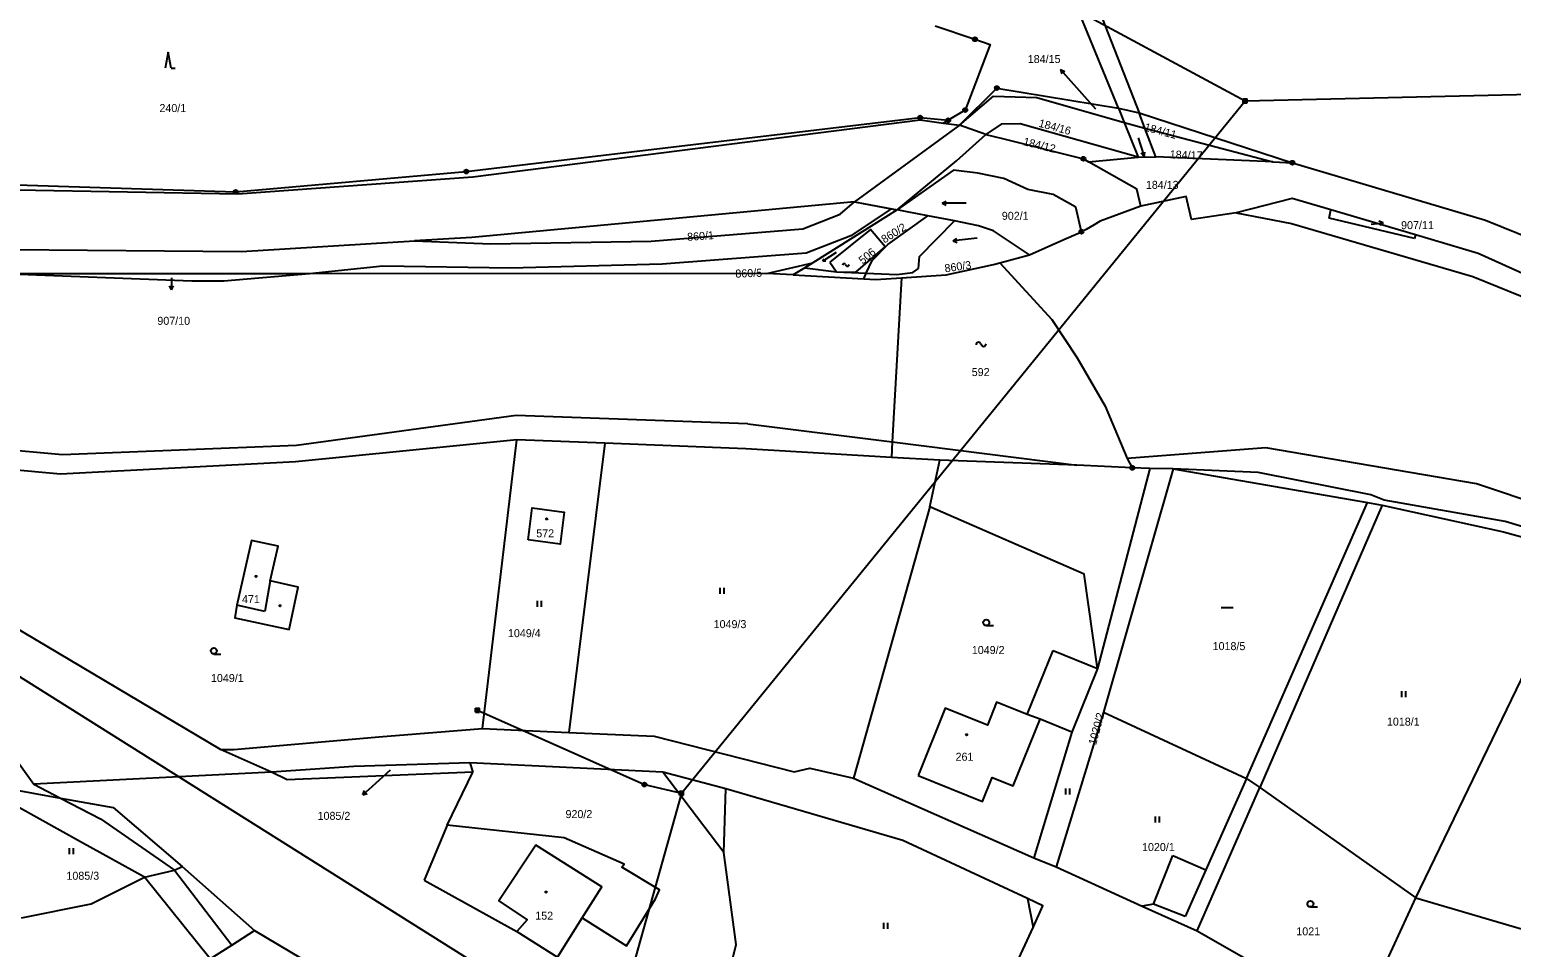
# Model space of a CAD drawing. Extents: x -745926 to -742978, y -968282 to -965689.
# Drawn here: x -744678.7 to -744493.5, y -967260.5 to -967145.7 of the extents above; entities that cross this region are included whole.
import ezdxf

# ---------------------------------------------------------------- set-up
doc = ezdxf.new("R2010")
doc.units = 0
for name, color, linetype in [('Hranice parcel', 7, 'Continuous'), ('Parcelní čísla', 7, 'Continuous'), ('Pop  PČ popisy', 7, 'Continuous'), ('Poz předměty', 7, 'Continuous'), ('Vnitřní kresba', 7, 'Continuous'), ('Věcná břemena k části', 7, 'Continuous'), ('Značky bodu BP', 7, 'Continuous'), ('Značky budov', 7, 'Continuous'), ('Značky kultur', 7, 'Continuous')]:
    doc.layers.add(name, color=color, linetype=linetype)

msp = doc.modelspace()

# ---------------------------------------------------------------- linework, layer by layer
at = {"layer": 'Hranice parcel'}
for p, q in [((-744542.61, -967155.54), (-744555.14, -967125.12)), ((-744562.49, -967157.65), (-744558.22, -967154.06)), ((-744558.22, -967154.06), (-744552.84, -967154.21)), ((-744552.84, -967154.21), (-744541.9, -967157.34)), ((-744567.4, -967156.72), (-744563.9, -967157.06)), ((-744542.61, -967155.54), (-744541.9, -967157.34)), ((-744540.04, -967156.14), (-744520.89, -967162.36)), ((-744539.31, -967158.05), (-744540.04, -967156.14)), ((-744563.9, -967157.06), (-744564.47, -967157.4)), ((-744564.47, -967157.4), (-744562.49, -967157.65)), ((-744559.2, -967158.83), (-744562.49, -967157.65)), ((-744540.18, -967161.66), (-744554.89, -967157.49)), ((-744541.9, -967157.34), (-744540.18, -967161.66)), ((-744541.9, -967157.34), (-744539.31, -967158.05)), ((-744539.31, -967158.05), (-744523.35, -967162.25)), ((-744537.94, -967161.62), (-744539.31, -967158.05)), ((-744540.18, -967161.66), (-744537.94, -967161.62)), ((-744523.35, -967162.25), (-744537.94, -967161.62)), ((-744523.35, -967162.25), (-744520.89, -967162.36)), ((-744577.41, -967168.8), (-744575.6, -967167.24)), ((-744575.6, -967167.24), (-744571.01, -967168.11)), ((-744547.25, -967170.99), (-744547.96, -967167.94)), ((-744571.01, -967168.11), (-744576.05, -967171.5)), ((-744571.01, -967168.11), (-744570.28, -967168.25)), ((-744563.12, -967169.65), (-744566.46, -967169)), ((-744516.28, -967169.29), (-744516.09, -967168.26)), ((-744505.63, -967171.85), (-744516.28, -967169.29)), ((-744505.51, -967171.39), (-744516.09, -967168.26)), ((-744505.51, -967171.39), (-744505.63, -967171.85)), ((-744630.58, -967172.14), (-744621.07, -967172.51)), ((-744634.54, -967175.31), (-744643.72, -967176.24)), ((-744557.45, -967174.89), (-744553.73, -967173.9)), ((-744643.72, -967176.24), (-744682.11, -967176.24)), ((-744658.4, -967177.18), (-744682.11, -967176.24)), ((-744654.4, -967177.18), (-744658.4, -967177.18)), ((-744643.72, -967176.24), (-744654.4, -967177.18)), ((-744583.27, -967176.4), (-744574.46, -967176.87)), ((-744622.11, -967233.12), (-744617.81, -967196.99)), ((-744606.82, -967197.43), (-744617.81, -967196.99)), ((-744606.82, -967197.43), (-744611.32, -967233.6)), ((-744538.71, -967200.61), (-744545.24, -967225.61)), ((-744535.79, -967200.62), (-744544.51, -967231.05)), ((-744538.71, -967200.61), (-744540.9, -967200.51)), ((-744535.79, -967200.62), (-744538.71, -967200.61)), ((-744509.68, -967205.16), (-744524.95, -967240.47)), ((-744505.48, -967254.29), (-744484.7, -967211.2)), ((-744544.51, -967231.05), (-744550.4, -967250.38)), ((-744622.11, -967233.12), (-744611.32, -967233.6)), ((-744648.47, -967238.55), (-744654.82, -967235.73)), ((-744599.54, -967238.55), (-744623.68, -967237.39)), ((-744623.68, -967237.39), (-744623.29, -967238.55)), ((-744575.72, -967239.29), (-744553.2, -967249.26)), ((-744532.8, -967258.4), (-744524.95, -967240.47)), ((-744524.95, -967240.47), (-744505.48, -967254.29)), ((-744553.2, -967249.26), (-744550.4, -967250.38)), ((-744512.64, -967269.9), (-744505.48, -967254.29)), ((-744505.48, -967254.29), (-744480.12, -967261.73)), ((-744612.72, -967261.69), (-744609.63, -967256.79)), ((-744532.8, -967258.4), (-744512.64, -967269.9))]:
    msp.add_line(p, q, dxfattribs=at)
for points in [[(-744541.05, -967102.88), (-744543.16, -967105.71), (-744552.35, -967124.59), (-744540.04, -967156.14)], [(-744761.31, -967116.64), (-744753.2, -967122.59), (-744734.47, -967141.12), (-744716.27, -967154.3), (-744701.42, -967160.58), (-744680.25, -967165.77), (-744652.66, -967166.26), (-744623.32, -967164.11), (-744567.41, -967157.02), (-744564.47, -967157.4)], [(-744752.98, -967122.18), (-744734.28, -967140.31), (-744715.85, -967153.73), (-744701.12, -967159.96), (-744680.29, -967165.13), (-744652.93, -967166.02), (-744624.12, -967163.47), (-744567.4, -967156.72)], [(-744758.97, -967128.01), (-744740.08, -967146.3), (-744720.61, -967160.28), (-744705.28, -967167.36), (-744681.07, -967173.2), (-744652.2, -967173.45), (-744630.58, -967172.14)], [(-744565.51, -967145.23), (-744560.56, -967146.93), (-744558.67, -967147.58), (-744561.78, -967155.78), (-744563.9, -967157.06)], [(-744562.49, -967157.65), (-744557.82, -967153.03), (-744542.61, -967155.54)], [(-744554.89, -967157.49), (-744557.27, -967157.56), (-744559.2, -967158.83)], [(-744559.2, -967158.83), (-744557.12, -967159.35), (-744547.01, -967161.87), (-744546.36, -967162.24)], [(-744546.36, -967162.24), (-744544.11, -967162.03), (-744540.18, -967161.66)], [(-744539.84, -967167.81), (-744540.35, -967165.66), (-744546.36, -967162.24)], [(-744520.89, -967162.36), (-744496.77, -967169.53), (-744466.08, -967181.95)], [(-744547.96, -967167.94), (-744550.78, -967166.32), (-744553.96, -967165.73), (-744556.93, -967164.33), (-744560.2, -967163.66), (-744563.23, -967163.28), (-744570.28, -967168.25)], [(-744575.6, -967167.24), (-744623.42, -967171.71), (-744630.58, -967172.14)], [(-744539.84, -967167.81), (-744544.92, -967169.66), (-744545.68, -967170.13), (-744546.66, -967170.73), (-744547.25, -967170.99)], [(-744516.09, -967168.26), (-744520.9, -967166.84), (-744527.9, -967168.64), (-744533.49, -967169.46), (-744534.18, -967166.59), (-744539.84, -967167.81)], [(-744621.07, -967172.51), (-744601.02, -967172.17), (-744582.05, -967170.61), (-744577.41, -967168.8)], [(-744570.28, -967168.25), (-744580.81, -967174.86), (-744581.83, -967175.5), (-744583.27, -967176.4)], [(-744574.46, -967176.87), (-744574.15, -967176.19), (-744573.4, -967174.6), (-744571.45, -967172.58), (-744566.46, -967169)], [(-744566.46, -967169), (-744569.02, -967168.49), (-744570.28, -967168.25)], [(-744553.73, -967173.9), (-744558.26, -967170.86), (-744560.11, -967170.25), (-744563.12, -967169.65)], [(-744576.05, -967171.5), (-744581.66, -967173.66), (-744599.65, -967175.05), (-744618.59, -967175.56), (-744634.54, -967175.31)], [(-744578.68, -967174.81), (-744577.85, -967176.02), (-744575.45, -967176.03), (-744571.78, -967172.9), (-744573.62, -967170.7), (-744578.68, -967174.81)], [(-744553.73, -967173.9), (-744549.81, -967172.14), (-744547.25, -967170.99)], [(-744325.81, -967259.78), (-744331.5, -967257.9), (-744391.86, -967227.52), (-744412.54, -967215.57), (-744441.44, -967200.88), (-744468.31, -967186.95), (-744497.66, -967173.71), (-744505.51, -967171.39)], [(-744569.75, -967176.75), (-744564.16, -967176.4), (-744558.26, -967175.1), (-744557.45, -967174.89)], [(-744557.45, -967174.89), (-744550.96, -967181.95), (-744547.78, -967186.75), (-744544.29, -967192.8)], [(-744583.27, -967176.4), (-744586.56, -967176.23), (-744643.72, -967176.24)], [(-744574.46, -967176.87), (-744572.95, -967176.95), (-744569.75, -967176.75)], [(-744569.75, -967176.75), (-744570.89, -967197.28), (-744571, -967199.2)], [(-744544.29, -967192.8), (-744541.52, -967199.36), (-744540.9, -967200.51)], [(-744617.81, -967196.99), (-744645.44, -967199.78), (-744674.83, -967201.29), (-744689, -967200)], [(-744571, -967199.2), (-744589.19, -967198.13), (-744606.82, -967197.43)], [(-744540.9, -967200.51), (-744547.82, -967200.19), (-744564.93, -967199.56), (-744571, -967199.2)], [(-744282.25, -967315.99), (-744304.37, -967299.5), (-744351.1, -967275.76), (-744370.35, -967270.74), (-744411.08, -967247.88), (-744444.33, -967229.22), (-744446.72, -967227.77), (-744484.25, -967210.26), (-744494.31, -967207.23), (-744509.42, -967204.54), (-744511.09, -967203.9), (-744525.16, -967201.09), (-744535.79, -967200.62)], [(-744535.79, -967200.62), (-744511.51, -967204.84), (-744509.68, -967205.16)], [(-744616.4, -967209.52), (-744615.87, -967205.5), (-744611.9, -967206.05), (-744612.4, -967210.07), (-744616.4, -967209.52)], [(-744545.24, -967225.61), (-744546.9, -967213.8), (-744566.19, -967205.4), (-744575.72, -967239.29)], [(-744509.68, -967205.16), (-744494.5, -967208.5), (-744484.7, -967211.2)], [(-744654.82, -967235.73), (-744682.24, -967219.41), (-744687.64, -967213.53), (-744693.6, -967209.2)], [(-744648.61, -967214.63), (-744647.61, -967210.29), (-744650.95, -967209.58), (-744652.81, -967217.67), (-744653.05, -967219.27), (-744646.26, -967220.73), (-744645.13, -967215.45), (-744648.61, -967214.63)], [(-744545.24, -967225.61), (-744548.45, -967233.54), (-744553.2, -967249.26)], [(-744567.67, -967238.96), (-744559.62, -967242.22), (-744558.41, -967239.22), (-744555.79, -967240.27), (-744552.42, -967231.93), (-744554.03, -967231.36), (-744557.85, -967229.82), (-744559.01, -967232.68), (-744564.27, -967230.55), (-744567.67, -967238.96)], [(-744544.51, -967231.05), (-744526.63, -967239.35), (-744524.95, -967240.47)], [(-744654.82, -967235.73), (-744653.18, -967235.74), (-744635.03, -967234.16), (-744622.11, -967233.12)], [(-744611.32, -967233.6), (-744600.65, -967234.07), (-744583.15, -967238.52), (-744581.19, -967238.05), (-744575.72, -967239.29)], [(-744623.68, -967237.39), (-744638.15, -967237.86), (-744648.47, -967238.55)], [(-744685.57, -967239.87), (-744674.82, -967241.79), (-744668.23, -967242.96), (-744659.62, -967250.35)], [(-744623.29, -967238.55), (-744646.52, -967239.52), (-744648.47, -967238.55)], [(-744609.63, -967256.79), (-744609.19, -967257.07), (-744604.08, -967260.28), (-744600.46, -967254.38), (-744599.98, -967253.26), (-744604.7, -967250.45), (-744604.37, -967250.05), (-744611.88, -967246.75), (-744626.5, -967245.18), (-744623.29, -967238.55)], [(-744592.99, -967270.71), (-744590.41, -967260.09), (-744591.93, -967248.61), (-744599.54, -967238.55)], [(-744567.09, -967287.9), (-744565.77, -967285.03), (-744553.3, -967257.97), (-744552.06, -967255.28), (-744554.01, -967254.37), (-744569.58, -967247.12), (-744591.67, -967240.65), (-744599.54, -967238.55)], [(-744609.63, -967256.79), (-744607.18, -967252.89), (-744615.44, -967247.69), (-744620.05, -967254.64), (-744616.5, -967257), (-744617.82, -967258.48), (-744612.72, -967261.69)], [(-744679.7, -967256.76), (-744670.98, -967255.03), (-744664.34, -967251.69), (-744660.58, -967250.82), (-744659.62, -967250.35)], [(-744659.62, -967250.35), (-744650.6, -967258.37), (-744638.87, -967265.33), (-744637.05, -967272.17), (-744628.88, -967275.1)], [(-744550.4, -967250.38), (-744539.66, -967255.3), (-744532.8, -967258.4)]]:
    msp.add_lwpolyline(points, dxfattribs=at)
at = {"layer": 'Pop  PČ popisy'}
for p, q in [((-744548.85, -967151.85), (-744549.85, -967150.73)), ((-744549.85, -967150.73), (-744549.33, -967150.94)), ((-744549.85, -967150.73), (-744549.7, -967151.27)), ((-744545.46, -967155.66), (-744548.85, -967151.85)), ((-744540.15, -967159.27), (-744539.86, -967160.16)), ((-744539.86, -967160.16), (-744539.4, -967161.59)), ((-744539.4, -967161.59), (-744539.79, -967161.19)), ((-744539.4, -967161.59), (-744539.31, -967161.03)), ((-744511.03, -967170.06), (-744509.54, -967169.88)), ((-744509.54, -967169.88), (-744510.07, -967169.69)), ((-744509.54, -967169.88), (-744510.01, -967170.19)), ((-744660.97, -967176.75), (-744660.97, -967178.25)), ((-744660.97, -967178.25), (-744661.22, -967177.75)), ((-744660.97, -967178.25), (-744660.72, -967177.75)), ((-744633.61, -967238.31), (-744635.91, -967240.38)), ((-744635.91, -967240.38), (-744637.03, -967241.38)), ((-744637.03, -967241.38), (-744636.82, -967240.86)), ((-744637.03, -967241.38), (-744636.49, -967241.23))]:
    msp.add_line(p, q, dxfattribs=at)
at = {"layer": 'Poz předměty'}
for p, q in [((-744552.63, -967140.68), (-744526.79, -967154.62)), ((-744526.79, -967154.62), (-744464.11, -967153.2)), ((-744597.23, -967241.2), (-744526.79, -967154.62)), ((-744527.04, -967154.37), (-744526.54, -967154.37)), ((-744527.04, -967154.87), (-744527.04, -967154.37)), ((-744527.04, -967154.47), (-744526.54, -967154.47)), ((-744527.04, -967154.57), (-744526.54, -967154.57)), ((-744527.04, -967154.67), (-744526.54, -967154.67)), ((-744527.04, -967154.77), (-744526.54, -967154.77)), ((-744527.04, -967154.87), (-744526.54, -967154.87)), ((-744526.94, -967154.87), (-744526.94, -967154.37)), ((-744526.84, -967154.87), (-744526.84, -967154.37)), ((-744526.74, -967154.87), (-744526.74, -967154.37)), ((-744526.64, -967154.87), (-744526.64, -967154.37)), ((-744526.54, -967154.87), (-744526.54, -967154.37)), ((-744684.01, -967224.04), (-744565.17, -967298.79)), ((-744622.95, -967230.55), (-744622.45, -967230.55)), ((-744622.95, -967231.05), (-744622.95, -967230.55)), ((-744622.95, -967230.65), (-744622.45, -967230.65)), ((-744622.95, -967230.75), (-744622.45, -967230.75)), ((-744622.95, -967230.85), (-744622.45, -967230.85)), ((-744622.95, -967230.95), (-744622.45, -967230.95)), ((-744622.85, -967231.05), (-744622.85, -967230.55)), ((-744622.75, -967231.05), (-744622.75, -967230.55)), ((-744622.7, -967230.8), (-744601.86, -967240.11)), ((-744622.65, -967231.05), (-744622.65, -967230.55)), ((-744622.55, -967231.05), (-744622.55, -967230.55)), ((-744622.45, -967231.05), (-744622.45, -967230.55)), ((-744622.95, -967231.05), (-744622.45, -967231.05)), ((-744601.86, -967240.11), (-744597.23, -967241.2)), ((-744597.23, -967241.2), (-744623.32, -967334.18)), ((-744597.48, -967240.95), (-744596.98, -967240.95)), ((-744597.48, -967241.45), (-744597.48, -967240.95)), ((-744597.48, -967241.05), (-744596.98, -967241.05)), ((-744597.48, -967241.15), (-744596.98, -967241.15)), ((-744597.48, -967241.25), (-744596.98, -967241.25)), ((-744597.48, -967241.35), (-744596.98, -967241.35)), ((-744597.48, -967241.45), (-744596.98, -967241.45)), ((-744597.38, -967241.45), (-744597.38, -967240.95)), ((-744597.28, -967241.45), (-744597.28, -967240.95)), ((-744597.18, -967241.45), (-744597.18, -967240.95)), ((-744597.08, -967241.45), (-744597.08, -967240.95)), ((-744596.98, -967241.45), (-744596.98, -967240.95))]:
    msp.add_line(p, q, dxfattribs=at)
for radius in [0.25, 0.2, 0.15, 0.1, 0.05]:
    msp.add_circle((-744601.86, -967240.11), radius, dxfattribs=at)
at = {"layer": 'Vnitřní kresba'}
for p, q in [((-744542.61, -967155.54), (-744540.04, -967156.14)), ((-744567.48, -967174.07), (-744563.12, -967169.65)), ((-744527.9, -967168.64), (-744521, -967169.96)), ((-744521, -967169.96), (-744498.33, -967176.6)), ((-744586.56, -967176.23), (-744580.81, -967174.86)), ((-744567.61, -967175.58), (-744567.48, -967174.07)), ((-744581.83, -967175.5), (-744577.85, -967176.02)), ((-744577.85, -967176.02), (-744574.15, -967176.19)), ((-744574.15, -967176.19), (-744570.31, -967176.32)), ((-744570.31, -967176.32), (-744568.33, -967176.1)), ((-744568.33, -967176.1), (-744567.61, -967175.58)), ((-744498.33, -967176.6), (-744469.89, -967188.18)), ((-744617.88, -967193.95), (-744645.32, -967197.7)), ((-744588.94, -967195.01), (-744617.88, -967193.95)), ((-744588.94, -967195.01), (-744570.89, -967197.28)), ((-744674.58, -967198.89), (-744690.17, -967197.48)), ((-744570.89, -967197.28), (-744547.82, -967200.19)), ((-744645.32, -967197.7), (-744674.58, -967198.89)), ((-744524.19, -967198.02), (-744541.52, -967199.36)), ((-744497.88, -967202.51), (-744524.19, -967198.02)), ((-744566.19, -967205.4), (-744564.93, -967199.56)), ((-744475.02, -967210.19), (-744497.88, -967202.51)), ((-744526.63, -967239.35), (-744511.51, -967204.84)), ((-744648.61, -967214.63), (-744649.29, -967218.48)), ((-744649.29, -967218.48), (-744652.81, -967217.67)), ((-744554.03, -967231.36), (-744550.79, -967223.36)), ((-744550.79, -967223.36), (-744545.24, -967225.61)), ((-744548.45, -967233.54), (-744552.42, -967231.93)), ((-744681.32, -967235.65), (-744678.14, -967240.05)), ((-744648.47, -967238.55), (-744678.14, -967240.05)), ((-744678.14, -967240.05), (-744674.82, -967241.79)), ((-744526.63, -967239.35), (-744531.69, -967250.77)), ((-744674.82, -967241.79), (-744669.83, -967244.4)), ((-744591.93, -967248.61), (-744591.67, -967240.65)), ((-744672.32, -967247.27), (-744679.95, -967243.01)), ((-744669.83, -967244.4), (-744660.58, -967250.82)), ((-744626.5, -967245.18), (-744629.4, -967252.05)), ((-744664.34, -967251.69), (-744672.32, -967247.27)), ((-744538.26, -967255.06), (-744535.85, -967248.99)), ((-744535.85, -967248.99), (-744531.69, -967250.77)), ((-744660.58, -967250.82), (-744653.41, -967260.17)), ((-744531.69, -967250.77), (-744534.27, -967256.59)), ((-744656.13, -967261.91), (-744664.34, -967251.69)), ((-744629.4, -967252.05), (-744617.82, -967258.48)), ((-744554.01, -967254.37), (-744553.3, -967257.97)), ((-744538.26, -967255.06), (-744539.66, -967255.3)), ((-744534.27, -967256.59), (-744538.26, -967255.06)), ((-744653.41, -967260.17), (-744650.6, -967258.37)), ((-744656.13, -967261.91), (-744653.41, -967260.17))]:
    msp.add_line(p, q, dxfattribs=at)
at = {"layer": 'Věcná břemena k části'}
msp.add_lwpolyline([(-744562.49, -967157.65), (-744575.6, -967167.24), (-744570.28, -967168.25), (-744562.86, -967162.13), (-744559.2, -967158.83)], close=True, dxfattribs=at)
at = {"layer": 'Značky bodu BP'}
for centre, radius in [((-744560.56, -967146.93), 0.25), ((-744560.56, -967146.93), 0.0152), ((-744557.82, -967153.03), 0.25), ((-744557.82, -967153.03), 0.0152), ((-744567.4, -967156.72), 0.25), ((-744567.4, -967156.72), 0.0152), ((-744563.9, -967157.06), 0.25), ((-744561.78, -967155.78), 0.25), ((-744561.78, -967155.78), 0.0152), ((-744563.9, -967157.06), 0.0152), ((-744547.01, -967161.87), 0.25), ((-744547.01, -967161.87), 0.0152), ((-744520.89, -967162.36), 0.25), ((-744520.89, -967162.36), 0.0152), ((-744624.12, -967163.47), 0.25), ((-744624.12, -967163.47), 0.0152), ((-744652.93, -967166.02), 0.25), ((-744652.93, -967166.02), 0.0152), ((-744547.25, -967170.99), 0.25), ((-744547.25, -967170.99), 0.0152), ((-744540.9, -967200.51), 0.25), ((-744540.9, -967200.51), 0.0152)]:
    msp.add_circle(centre, radius, dxfattribs=at)
at = {"layer": 'Značky budov'}
for p, q in [((-744576.74, -967175.07), (-744576.64, -967175.21)), ((-744559.86, -967184.97), (-744559.71, -967185.17))]:
    msp.add_line(p, q, dxfattribs=at)
for centre in [(-744614.06, -967206.9), (-744650.38, -967214.08), (-744647.39, -967217.75), (-744561.6, -967233.88), (-744614.14, -967253.55)]:
    msp.add_circle(centre, 0.0875, dxfattribs=at)
for centre, radius, start, end in [((-744576.91, -967175.17), 0.197, 29.2914, 181.2189), ((-744576.47, -967175.11), 0.197, 209.2914, 1.2189), ((-744560.12, -967185.11), 0.294, 29.2914, 181.2189), ((-744559.46, -967185.03), 0.294, 209.2914, 1.2189)]:
    msp.add_arc(centre, radius, start, end, dxfattribs=at)
at = {"layer": 'Značky kultur'}
for p, q in [((-744661.37, -967148.53), (-744661.74, -967150.53)), ((-744660.99, -967150.53), (-744661.37, -967148.53)), ((-744660.99, -967150.53), (-744660.5, -967150.53)), ((-744564.66, -967167.44), (-744564.17, -967167.19)), ((-744561.66, -967167.44), (-744564.66, -967167.44)), ((-744564.66, -967167.44), (-744564.17, -967167.69)), ((-744577.88, -967173.59), (-744579.57, -967174.69)), ((-744560.3, -967171.78), (-744563.28, -967172.15)), ((-744563.28, -967172.15), (-744562.82, -967171.84)), ((-744563.28, -967172.15), (-744562.76, -967172.34)), ((-744579.57, -967174.69), (-744579.39, -967174.37)), ((-744579.57, -967174.69), (-744579.2, -967174.65)), ((-744592.41, -967216.27), (-744592.41, -967215.52)), ((-744591.91, -967216.27), (-744591.91, -967215.52)), ((-744615.2, -967217.9), (-744615.2, -967217.15)), ((-744614.7, -967217.9), (-744614.7, -967217.15)), ((-744529.79, -967217.97), (-744528.29, -967217.97)), ((-744559.14, -967220.24), (-744558.26, -967220.24)), ((-744655.66, -967223.79), (-744654.78, -967223.79)), ((-744507.22, -967229.19), (-744507.22, -967228.44)), ((-744506.71, -967229.19), (-744506.71, -967228.44)), ((-744549.21, -967241.35), (-744549.21, -967240.6)), ((-744548.7, -967241.35), (-744548.7, -967240.6)), ((-744538, -967244.87), (-744538, -967244.12)), ((-744537.49, -967244.87), (-744537.49, -967244.12)), ((-744673.7, -967248.83), (-744673.7, -967248.08)), ((-744673.2, -967248.83), (-744673.2, -967248.08)), ((-744518.64, -967255.41), (-744517.76, -967255.41)), ((-744571.95, -967258.16), (-744571.95, -967257.41)), ((-744571.45, -967258.16), (-744571.45, -967257.41))]:
    msp.add_line(p, q, dxfattribs=at)
for centre in [(-744559.14, -967219.86), (-744655.66, -967223.41), (-744518.64, -967255.03)]:
    msp.add_circle(centre, 0.375, dxfattribs=at)

# ---------------------------------------------------------------- texts
at = {"layer": 'Parcelní čísla'}
for s, p in [('184/15', (-744553.96, -967149.9)), ('240/1', (-744662.46, -967156.03)), ('184/13', (-744539.2, -967165.63)), ('902/1', (-744557.2, -967169.5)), ('907/11', (-744507.31, -967170.67)), ('907/10', (-744662.72, -967182.63)), ('592', (-744560.96, -967189.04)), ('572', (-744615.37, -967209.2)), ('471', (-744652.15, -967217.43)), ('1049/3', (-744593.21, -967220.55)), ('1049/4', (-744618.91, -967221.68)), ('1049/2', (-744560.95, -967223.79)), ('1018/5', (-744530.86, -967223.3)), ('1049/1', (-744656.02, -967227.29)), ('1018/1', (-744509.08, -967232.74)), ('261', (-744562.98, -967237.13)), ('1085/2', (-744642.7, -967244.52)), ('920/2', (-744611.72, -967244.3)), ('1020/1', (-744539.68, -967248.42)), ('1085/3', (-744674.08, -967252.01)), ('152', (-744615.5, -967257)), ('1021', (-744520.4, -967258.96))]:
    msp.add_text(s, height=1, dxfattribs=at).set_placement(p)
for s, rotation, p in [('184/16', 345, (-744552.67, -967157.85)), ('184/11', 345, (-744539.47, -967158.34)), ('184/12', 346, (-744554.6, -967160.15)), ('184/17', 358, (-744536.23, -967161.82)), ('860/1', 4, (-744596.48, -967172.14)), ('860/2', 32, (-744571.87, -967172.47)), ('506', 39, (-744574.59, -967175.11)), ('860/3', 8, (-744564.28, -967176.08)), ('860/5', 2, (-744590.48, -967176.73)), ('1020/2', 75, (-744545.43, -967235.23))]:
    msp.add_text(s, height=1, rotation=rotation, dxfattribs=at).set_placement(p)

doc.saveas('drawing.dxf')
